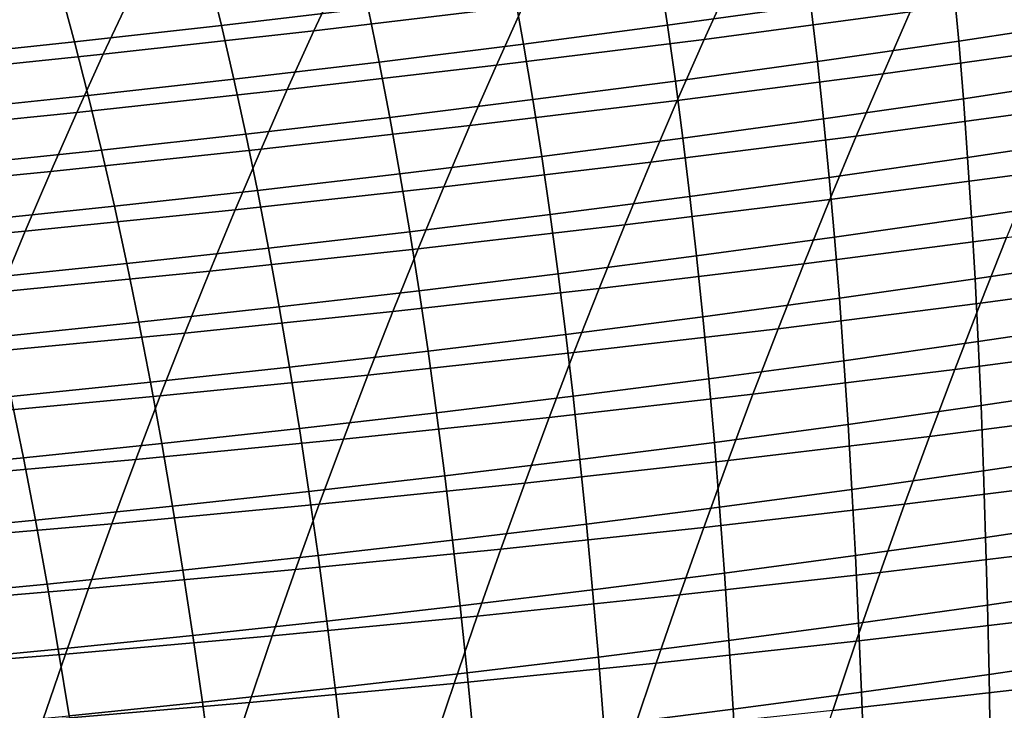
# Model space of a CAD drawing. Header units: metres. Extents: x -248 to 28, y -28 to 28.
# Tile 342 of 507: x -39.99 to -36.41, y 12.15 to 14.66. Entities that reach past the tile are written whole.
import ezdxf

# ---------------------------------------------------------------- set-up
doc = ezdxf.new("R2010")
doc.units = ezdxf.units.M
doc.layers.add('solid_10_061_053_XXX', color=7, linetype='CONTINUOUS')

msp = doc.modelspace()

# ---------------------------------------------------------------- linework, layer by layer
at = {"layer": 'solid_10_061_053_XXX'}
for points in [[(-38.060982, 14.922697, 74.051651), (-38.160141, 14.709656, 73.654564), (-38.922054, 14.618792, 74.348839), (-38.82383, 14.829438, 74.736176)], [(-37.11372, 14.710608, 102.371643), (-37.13879, 14.909712, 102.101326), (-37.665478, 14.8368, 102.118477), (-37.635273, 14.63871, 102.385048)], [(-36.651546, 14.908466, 72.226891), (-36.751949, 14.687233, 71.817772), (-37.502155, 14.587409, 72.548256), (-37.403191, 14.806183, 72.947212)], [(-38.725147, 14.70101, 102.176498), (-38.767014, 14.892482, 101.910324), (-39.304859, 14.828567, 101.954857), (-39.258045, 14.63803, 102.217674)], [(-37.635273, 14.63871, 102.385048), (-37.665478, 14.8368, 102.118477), (-38.194275, 14.76725, 102.143486), (-38.159008, 14.570137, 102.406494)], [(-36.064205, 14.658794, 102.639267), (-36.077301, 14.8646, 102.368332), (-36.594387, 14.785888, 102.366127), (-36.576015, 14.581143, 102.633171)], [(-39.258045, 14.63803, 102.217674), (-39.304859, 14.828567, 101.954857), (-39.844509, 14.767906, 102.007515), (-39.792812, 14.578265, 102.267189)], [(-38.82383, 14.829438, 74.736176), (-38.922054, 14.618792, 74.348839), (-39.688587, 14.5335, 75.029915), (-39.59108, 14.741766, 75.40789)], [(-37.403191, 14.806183, 72.947212), (-37.502155, 14.587409, 72.548256), (-38.257923, 14.493325, 73.265396), (-38.160141, 14.709656, 73.654564)], [(-39.792812, 14.578265, 102.267189), (-39.844509, 14.767906, 102.007515), (-40.385777, 14.710459, 102.068466), (-40.329243, 14.521672, 102.325226)], [(-38.159008, 14.570137, 102.406494), (-38.194275, 14.76725, 102.143486), (-38.725147, 14.70101, 102.176498), (-38.684887, 14.504836, 102.43615)], [(-36.576015, 14.581143, 102.633171), (-36.594387, 14.785888, 102.366127), (-37.11372, 14.710608, 102.371643), (-37.090157, 14.506889, 102.634972)], [(-36.007664, 14.79289, 71.074066), (-36.10841, 14.565899, 70.663277), (-36.850975, 14.462763, 71.417152), (-36.751949, 14.687233, 71.817772)], [(-39.59108, 14.741766, 75.40789), (-39.688587, 14.5335, 75.029915), (-40.459404, 14.453686, 75.697701), (-40.362408, 14.659589, 76.066696)], [(-38.684887, 14.504836, 102.43615), (-38.725147, 14.70101, 102.176498), (-39.258045, 14.63803, 102.217674), (-39.21286, 14.442755, 102.474174)], [(-38.160141, 14.709656, 73.654564), (-38.257923, 14.493325, 73.265396), (-39.01889, 14.404884, 73.969086), (-38.922054, 14.618792, 74.348839)], [(-37.090157, 14.506889, 102.634972), (-37.11372, 14.710608, 102.371643), (-37.635273, 14.63871, 102.385048), (-37.606598, 14.435978, 102.644836)], [(-36.751949, 14.687233, 71.817772), (-36.850975, 14.462763, 71.417152), (-37.599731, 14.365438, 72.157448), (-37.502155, 14.587409, 72.548256)], [(-36.052525, 14.448398, 102.902969), (-36.064205, 14.658794, 102.639267), (-36.576015, 14.581143, 102.633171), (-36.559086, 14.371791, 102.893181)], [(-39.21286, 14.442755, 102.474174), (-39.258045, 14.63803, 102.217674), (-39.792812, 14.578265, 102.267189), (-39.742764, 14.383847, 102.520752)], [(-38.922054, 14.618792, 74.348839), (-39.01889, 14.404884, 73.969086), (-39.784702, 14.321993, 74.659218), (-39.688587, 14.5335, 75.029915)], [(-37.606598, 14.435978, 102.644836), (-37.635273, 14.63871, 102.385048), (-38.159008, 14.570137, 102.406494), (-38.12529, 14.368354, 102.662933)], [(-37.502155, 14.587409, 72.548256), (-37.599731, 14.365438, 72.157448), (-38.354305, 14.273827, 72.884048), (-38.257923, 14.493325, 73.265396)], [(-36.559086, 14.371791, 102.893181), (-36.576015, 14.581143, 102.633171), (-37.090157, 14.506889, 102.634972), (-37.068066, 14.298543, 102.891472)], [(-39.742764, 14.383847, 102.520752), (-39.792812, 14.578265, 102.267189), (-40.329243, 14.521672, 102.325226), (-40.27438, 14.328069, 102.576065)], [(-38.12529, 14.368354, 102.662933), (-38.159008, 14.570137, 102.406494), (-38.684887, 14.504836, 102.43615), (-38.646206, 14.303961, 102.68943)], [(-36.10841, 14.565899, 70.663277), (-36.207756, 14.335765, 70.26123), (-36.948589, 14.23519, 71.024925), (-36.850975, 14.462763, 71.417152)], [(-39.688587, 14.5335, 75.029915), (-39.784702, 14.321993, 74.659218), (-40.555008, 14.244555, 75.335686), (-40.459404, 14.453686, 75.697701)], [(-38.646206, 14.303961, 102.68943), (-38.684887, 14.504836, 102.43615), (-39.21286, 14.442755, 102.474174), (-39.169277, 14.242745, 102.724495)], [(-38.257923, 14.493325, 73.265396), (-38.354305, 14.273827, 72.884048), (-39.114323, 14.187832, 73.596848), (-39.01889, 14.404884, 73.969086)], [(-37.068066, 14.298543, 102.891472), (-37.090157, 14.506889, 102.634972), (-37.606598, 14.435978, 102.644836), (-37.579414, 14.228596, 102.897995)], [(-39.169277, 14.242745, 102.724495), (-39.21286, 14.442755, 102.474174), (-39.742764, 14.383847, 102.520752), (-39.694336, 14.184658, 102.768311)], [(-36.850975, 14.462763, 71.417152), (-36.948589, 14.23519, 71.024925), (-37.695892, 14.140396, 71.774704), (-37.599731, 14.365438, 72.157448)], [(-36.042225, 14.233394, 103.159615), (-36.052525, 14.448398, 102.902969), (-36.559086, 14.371791, 102.893181), (-36.543568, 14.157817, 103.146355)], [(-39.01889, 14.404884, 73.969086), (-39.114323, 14.187832, 73.596848), (-39.879414, 14.107355, 74.295715), (-39.784702, 14.321993, 74.659218)], [(-37.579414, 14.228596, 102.897995), (-37.606598, 14.435978, 102.644836), (-38.12529, 14.368354, 102.662933), (-38.093098, 14.161894, 102.912941)], [(-39.694336, 14.184658, 102.768311), (-39.742764, 14.383847, 102.520752), (-40.27438, 14.328069, 102.576065), (-40.221161, 14.129655, 102.821083)], [(-38.093098, 14.161894, 102.912941), (-38.12529, 14.368354, 102.662933), (-38.646206, 14.303961, 102.68943), (-38.60907, 14.098378, 102.936462)], [(-37.599731, 14.365438, 72.157448), (-37.695892, 14.140396, 71.774704), (-38.449276, 14.051281, 72.510437), (-38.354305, 14.273827, 72.884048)], [(-36.543568, 14.157817, 103.146355), (-36.559086, 14.371791, 102.893181), (-37.068066, 14.298543, 102.891472), (-37.047409, 14.085556, 103.141319)], [(-36.207756, 14.335765, 70.26123), (-36.305676, 14.102627, 69.867828), (-37.044777, 14.004648, 70.640999), (-36.948589, 14.23519, 71.024925)], [(-39.784702, 14.321993, 74.659218), (-39.879414, 14.107355, 74.295715), (-40.649208, 14.032299, 74.98056), (-40.555008, 14.244555, 75.335686)], [(-38.60907, 14.098378, 102.936462), (-38.646206, 14.303961, 102.68943), (-39.169277, 14.242745, 102.724495), (-39.127266, 14.037995, 102.968742)], [(-37.047409, 14.085556, 103.141319), (-37.068066, 14.298543, 102.891472), (-37.579414, 14.228596, 102.897995), (-37.553699, 14.016552, 103.144691)], [(-38.354305, 14.273827, 72.884048), (-38.449276, 14.051281, 72.510437), (-39.208347, 13.967746, 73.232018), (-39.114323, 14.187832, 73.596848)], [(-39.127266, 14.037995, 102.968742), (-39.169277, 14.242745, 102.724495), (-39.694336, 14.184658, 102.768311), (-39.647507, 13.980695, 103.009979)], [(-37.553699, 14.016552, 103.144691), (-37.579414, 14.228596, 102.897995), (-38.093098, 14.161894, 102.912941), (-38.062397, 13.950747, 103.156654)], [(-36.948589, 14.23519, 71.024925), (-37.044777, 14.004648, 70.640999), (-37.790627, 13.912409, 71.399918), (-37.695892, 14.140396, 71.774704)], [(-36.03326, 14.013768, 103.409416), (-36.042225, 14.233394, 103.159615), (-36.543568, 14.157817, 103.146355), (-36.529415, 13.939208, 103.392853)], [(-39.114323, 14.187832, 73.596848), (-39.208347, 13.967746, 73.232018), (-39.972717, 13.88969, 73.939316), (-39.879414, 14.107355, 74.295715)], [(-39.647507, 13.980695, 103.009979), (-39.694336, 14.184658, 102.768311), (-40.221161, 14.129655, 102.821083), (-40.169567, 13.926431, 103.060379)], [(-38.062397, 13.950747, 103.156654), (-38.093098, 14.161894, 102.912941), (-38.60907, 14.098378, 102.936462), (-38.573456, 13.888083, 103.177383)], [(-36.529415, 13.939208, 103.392853), (-36.543568, 14.157817, 103.146355), (-37.047409, 14.085556, 103.141319), (-37.028149, 13.867917, 103.384682)], [(-37.695892, 14.140396, 71.774704), (-37.790627, 13.912409, 71.399918), (-38.542816, 13.825806, 72.144463), (-38.449276, 14.051281, 72.510437)], [(-39.879414, 14.107355, 74.295715), (-39.972717, 13.88969, 73.939316), (-40.742001, 13.817016, 74.632233), (-40.649208, 14.032299, 74.98056)], [(-38.573456, 13.888083, 103.177383), (-38.60907, 14.098378, 102.936462), (-39.127266, 14.037995, 102.968742), (-39.086803, 13.828503, 103.207054)], [(-37.028149, 13.867917, 103.384682), (-37.047409, 14.085556, 103.141319), (-37.553699, 14.016552, 103.144691), (-37.529415, 13.799836, 103.385078)], [(-36.305676, 14.102627, 69.867828), (-36.402138, 13.866625, 69.482956), (-37.139515, 13.77127, 70.265259), (-37.044777, 14.004648, 70.640999)], [(-38.449276, 14.051281, 72.510437), (-38.542816, 13.825806, 72.144463), (-39.300941, 13.744738, 72.874512), (-39.208347, 13.967746, 73.232018)], [(-39.086803, 13.828503, 103.207054), (-39.127266, 14.037995, 102.968742), (-39.647507, 13.980695, 103.009979), (-39.602257, 13.771955, 103.24588)], [(-37.529415, 13.799836, 103.385078), (-37.553699, 14.016552, 103.144691), (-38.062397, 13.950747, 103.156654), (-38.033157, 13.734905, 103.394234)], [(-36.025597, 13.789506, 103.65255), (-36.03326, 14.013768, 103.409416), (-36.529415, 13.939208, 103.392853), (-36.516598, 13.71595, 103.632866)], [(-39.602257, 13.771955, 103.24588), (-39.647507, 13.980695, 103.009979), (-40.169567, 13.926431, 103.060379), (-40.119576, 13.718395, 103.29406)], [(-37.044777, 14.004648, 70.640999), (-37.139515, 13.77127, 70.265259), (-37.883915, 13.681602, 71.032997), (-37.790627, 13.912409, 71.399918)], [(-39.208347, 13.967746, 73.232018), (-39.300941, 13.744738, 72.874512), (-40.064598, 13.669105, 73.589935), (-39.972717, 13.88969, 73.939316)], [(-38.033157, 13.734905, 103.394234), (-38.062397, 13.950747, 103.156654), (-38.573456, 13.888083, 103.177383), (-38.53933, 13.673066, 103.412331)], [(-36.516598, 13.71595, 103.632866), (-36.529415, 13.939208, 103.392853), (-37.028149, 13.867917, 103.384682), (-37.010258, 13.645614, 103.621727)], [(-35.672215, 13.967772, 68.686203), (-35.769211, 13.726344, 68.300659), (-36.49712, 13.627899, 69.106522), (-36.402138, 13.866625, 69.482956)], [(-37.790627, 13.912409, 71.399918), (-37.883915, 13.681602, 71.032997), (-38.634918, 13.597521, 71.786026), (-38.542816, 13.825806, 72.144463)], [(-39.972717, 13.88969, 73.939316), (-40.064598, 13.669105, 73.589935), (-40.833382, 13.598803, 74.290627), (-40.742001, 13.817016, 74.632233)], [(-38.53933, 13.673066, 103.412331), (-38.573456, 13.888083, 103.177383), (-39.086803, 13.828503, 103.207054), (-39.047863, 13.614261, 103.439552)], [(-37.010258, 13.645614, 103.621727), (-37.028149, 13.867917, 103.384682), (-37.529415, 13.799836, 103.385078), (-37.506527, 13.578438, 103.619316)], [(-36.402138, 13.866625, 69.482956), (-36.49712, 13.627899, 69.106522), (-37.232777, 13.535187, 69.897621), (-37.139515, 13.77127, 70.265259)], [(-39.047863, 13.614261, 103.439552), (-39.086803, 13.828503, 103.207054), (-39.602257, 13.771955, 103.24588), (-39.558552, 13.558437, 103.476112)], [(-38.542816, 13.825806, 72.144463), (-38.634918, 13.597521, 71.786026), (-39.392105, 13.518921, 72.524231), (-39.300941, 13.744738, 72.874512)], [(-37.506527, 13.578438, 103.619316), (-37.529415, 13.799836, 103.385078), (-38.033157, 13.734905, 103.394234), (-38.005348, 13.514361, 103.625824)], [(-39.558552, 13.558437, 103.476112), (-39.602257, 13.771955, 103.24588), (-40.119576, 13.718395, 103.29406), (-40.071159, 13.505548, 103.522224)], [(-37.139515, 13.77127, 70.265259), (-37.232777, 13.535187, 69.897621), (-37.975735, 13.448103, 70.673843), (-37.883915, 13.681602, 71.032997)], [(-36.019192, 13.56059, 103.889206), (-36.025597, 13.789506, 103.65255), (-36.516598, 13.71595, 103.632866), (-36.505074, 13.488029, 103.86657)], [(-39.300941, 13.744738, 72.874512), (-39.392105, 13.518921, 72.524231), (-40.155048, 13.445702, 73.247482), (-40.064598, 13.669105, 73.589935)], [(-38.005348, 13.514361, 103.625824), (-38.033157, 13.734905, 103.394234), (-38.53933, 13.673066, 103.412331), (-38.506672, 13.453324, 103.641441)], [(-35.769211, 13.726344, 68.300659), (-35.864689, 13.482311, 67.923805), (-36.590595, 13.386591, 68.738419), (-36.49712, 13.627899, 69.106522)], [(-36.505074, 13.488029, 103.86657), (-36.516598, 13.71595, 103.632866), (-37.010258, 13.645614, 103.621727), (-36.993698, 13.418635, 103.852623)], [(-38.506672, 13.453324, 103.641441), (-38.53933, 13.673066, 103.412331), (-39.047863, 13.614261, 103.439552), (-39.010414, 13.395267, 103.666359)], [(-37.883915, 13.681602, 71.032997), (-37.975735, 13.448103, 70.673843), (-38.725563, 13.366545, 71.435043), (-38.634918, 13.597521, 71.786026)], [(-39.010414, 13.395267, 103.666359), (-39.047863, 13.614261, 103.439552), (-39.558552, 13.558437, 103.476112), (-39.516376, 13.340139, 103.700798)], [(-36.993698, 13.418635, 103.852623), (-37.010258, 13.645614, 103.621727), (-37.506527, 13.578438, 103.619316), (-37.485008, 13.352347, 103.847549)], [(-36.49712, 13.627899, 69.106522), (-36.590595, 13.386591, 68.738419), (-37.324539, 13.296535, 69.537987), (-37.232777, 13.535187, 69.897621)], [(-38.634918, 13.597521, 71.786026), (-38.725563, 13.366545, 71.435043), (-39.481819, 13.290407, 72.181091), (-39.392105, 13.518921, 72.524231)], [(-37.485008, 13.352347, 103.847549), (-37.506527, 13.578438, 103.619316), (-38.005348, 13.514361, 103.625824), (-37.978943, 13.289105, 103.851562)], [(-39.516376, 13.340139, 103.700798), (-39.558552, 13.558437, 103.476112), (-40.071159, 13.505548, 103.522224), (-40.024303, 13.28789, 103.744972)], [(-36.014004, 13.327006, 104.119591), (-36.019192, 13.56059, 103.889206), (-36.505074, 13.488029, 103.86657), (-36.494804, 13.255431, 104.094147)], [(-39.392105, 13.518921, 72.524231), (-39.481819, 13.290407, 72.181091), (-40.244064, 13.219587, 72.911865), (-40.155048, 13.445702, 73.247482)], [(-37.978943, 13.289105, 103.851562), (-38.005348, 13.514361, 103.625824), (-38.506672, 13.453324, 103.641441), (-38.475445, 13.228848, 103.864845)], [(-37.232777, 13.535187, 69.897621), (-37.324539, 13.296535, 69.537987), (-38.066071, 13.212038, 70.322357), (-37.975735, 13.448103, 70.673843)], [(-36.494804, 13.255431, 104.094147), (-36.505074, 13.488029, 103.86657), (-36.993698, 13.418635, 103.852623), (-36.978432, 13.186968, 104.077538)], [(-35.864689, 13.482311, 67.923805), (-35.958607, 13.235818, 67.555527), (-36.682529, 13.142838, 68.378555), (-36.590595, 13.386591, 68.738419)], [(-38.475445, 13.228848, 103.864845), (-38.506672, 13.453324, 103.641441), (-39.010414, 13.395267, 103.666359), (-38.974438, 13.171516, 103.887596)], [(-37.975735, 13.448103, 70.673843), (-38.066071, 13.212038, 70.322357), (-38.814735, 13.132997, 71.091408), (-38.725563, 13.366545, 71.435043)], [(-36.978432, 13.186968, 104.077538), (-36.993698, 13.418635, 103.852623), (-37.485008, 13.352347, 103.847549), (-37.464817, 13.121554, 104.069954)], [(-38.725563, 13.366545, 71.435043), (-38.814735, 13.132997, 71.091408), (-39.570072, 13.059308, 71.845001), (-39.481819, 13.290407, 72.181091)], [(-38.974438, 13.171516, 103.887596), (-39.010414, 13.395267, 103.666359), (-39.516376, 13.340139, 103.700798), (-39.475704, 13.117057, 103.920044)], [(-36.590595, 13.386591, 68.738419), (-36.682529, 13.142838, 68.378555), (-37.414783, 13.055444, 69.186241), (-37.324539, 13.296535, 69.537987)], [(-39.475704, 13.117057, 103.920044), (-39.516376, 13.340139, 103.700798), (-40.024303, 13.28789, 103.744972), (-39.978985, 13.065422, 103.962418)], [(-37.464817, 13.121554, 104.069954), (-37.485008, 13.352347, 103.847549), (-37.978943, 13.289105, 103.851562), (-37.953903, 13.05913, 104.071602)], [(-36.009998, 13.088738, 104.34388), (-36.014004, 13.327006, 104.119591), (-36.494804, 13.255431, 104.094147), (-36.485756, 13.018144, 104.315781)], [(-37.324539, 13.296535, 69.537987), (-37.414783, 13.055444, 69.186241), (-38.154907, 12.973532, 69.978447), (-38.066071, 13.212038, 70.322357)], [(-39.978985, 13.065422, 103.962418), (-40.024303, 13.28789, 103.744972), (-40.533943, 13.238473, 103.799126), (-40.484016, 13.016561, 104.014946)], [(-39.481819, 13.290407, 72.181091), (-39.570072, 13.059308, 71.845001), (-40.331635, 12.990866, 72.583), (-40.244064, 13.219587, 72.911865)], [(-37.953903, 13.05913, 104.071602), (-37.978943, 13.289105, 103.851562), (-38.475445, 13.228848, 103.864845), (-38.445629, 12.999633, 104.082672)], [(-36.485756, 13.018144, 104.315781), (-36.494804, 13.255431, 104.094147), (-36.978432, 13.186968, 104.077538), (-36.964424, 12.950601, 104.296638)], [(-38.445629, 12.999633, 104.082672), (-38.475445, 13.228848, 103.864845), (-38.974438, 13.171516, 103.887596), (-38.939903, 12.943004, 104.103386)], [(-35.958607, 13.235818, 67.555527), (-36.050934, 12.987012, 67.195724), (-36.772896, 12.896782, 68.026817), (-36.682529, 13.142838, 68.378555)], [(-38.066071, 13.212038, 70.322357), (-38.154907, 12.973532, 69.978447), (-38.90242, 12.896996, 70.755035), (-38.814735, 13.132997, 71.091408)], [(-36.964424, 12.950601, 104.296638), (-36.978432, 13.186968, 104.077538), (-37.464817, 13.121554, 104.069954), (-37.44593, 12.886049, 104.286667)], [(-38.939903, 12.943004, 104.103386), (-38.974438, 13.171516, 103.887596), (-39.475704, 13.117057, 103.920044), (-39.436508, 12.88919, 104.133965)], [(-39.436508, 12.88919, 104.133965), (-39.475704, 13.117057, 103.920044), (-39.978985, 13.065422, 103.962418), (-39.935177, 12.838141, 104.174644)], [(-38.814735, 13.132997, 71.091408), (-38.90242, 12.896996, 70.755035), (-39.65686, 12.825735, 71.515869), (-39.570072, 13.059308, 71.845001)], [(-37.44593, 12.886049, 104.286667), (-37.464817, 13.121554, 104.069954), (-37.953903, 13.05913, 104.071602), (-37.930206, 12.824427, 104.286079)], [(-36.682529, 13.142838, 68.378555), (-36.772896, 12.896782, 68.026817), (-37.503487, 12.812049, 68.842293), (-37.414783, 13.055444, 69.186241)], [(-36.00713, 12.845757, 104.562263), (-36.009998, 13.088738, 104.34388), (-36.485756, 13.018144, 104.315781), (-36.477894, 12.776137, 104.531624)], [(-39.935177, 12.838141, 104.174644), (-39.978985, 13.065422, 103.962418), (-40.484016, 13.016561, 104.014946), (-40.435638, 12.789809, 104.22567)], [(-39.570072, 13.059308, 71.845001), (-39.65686, 12.825735, 71.515869), (-40.417751, 12.759643, 72.260803), (-40.331635, 12.990866, 72.583)], [(-37.930206, 12.824427, 104.286079), (-37.953903, 13.05913, 104.071602), (-38.445629, 12.999633, 104.082672), (-38.417191, 12.765673, 104.295074)], [(-37.414783, 13.055444, 69.186241), (-37.503487, 12.812049, 68.842293), (-38.242218, 12.732711, 69.642014), (-38.154907, 12.973532, 69.978447)], [(-36.477894, 12.776137, 104.531624), (-36.485756, 13.018144, 104.315781), (-36.964424, 12.950601, 104.296638), (-36.951645, 12.709508, 104.510078)], [(-38.154907, 12.973532, 69.978447), (-38.242218, 12.732711, 69.642014), (-38.988605, 12.658663, 70.425827), (-38.90242, 12.896996, 70.755035)], [(-38.417191, 12.765673, 104.295074), (-38.445629, 12.999633, 104.082672), (-38.939903, 12.943004, 104.103386), (-38.906788, 12.709726, 104.313858)], [(-36.050934, 12.987012, 67.195724), (-36.14164, 12.736036, 66.844299), (-36.861675, 12.648559, 67.683113), (-36.772896, 12.896782, 68.026817)], [(-38.906788, 12.709726, 104.313858), (-38.939903, 12.943004, 104.103386), (-39.436508, 12.88919, 104.133965), (-39.398769, 12.656535, 104.342674)], [(-36.951645, 12.709508, 104.510078), (-36.964424, 12.950601, 104.296638), (-37.44593, 12.886049, 104.286667), (-37.428314, 12.645807, 104.497849)], [(-38.90242, 12.896996, 70.755035), (-38.988605, 12.658663, 70.425827), (-39.742165, 12.589802, 71.193596), (-39.65686, 12.825735, 71.515869)], [(-36.772896, 12.896782, 68.026817), (-36.861675, 12.648559, 67.683113), (-37.590626, 12.56648, 68.50605), (-37.503487, 12.812049, 68.842293)], [(-39.398769, 12.656535, 104.342674), (-39.436508, 12.88919, 104.133965), (-39.935177, 12.838141, 104.174644), (-39.892864, 12.60605, 104.381775)], [(-37.428314, 12.645807, 104.497849), (-37.44593, 12.886049, 104.286667), (-37.930206, 12.824427, 104.286079), (-37.907822, 12.584974, 104.495132)], [(-39.65686, 12.825735, 71.515869), (-39.742165, 12.589802, 71.193596), (-40.502403, 12.526023, 71.945183), (-40.417751, 12.759643, 72.260803)], [(-39.892864, 12.60605, 104.381775), (-39.935177, 12.838141, 104.174644), (-40.435638, 12.789809, 104.22567), (-40.388786, 12.558221, 104.431389)], [(-36.005383, 12.597972, 104.774826), (-36.00713, 12.845757, 104.562263), (-36.477894, 12.776137, 104.531624), (-36.471195, 12.529328, 104.741776)], [(-37.907822, 12.584974, 104.495132), (-37.930206, 12.824427, 104.286079), (-38.417191, 12.765673, 104.295074), (-38.390106, 12.526948, 104.502151)], [(-37.503487, 12.812049, 68.842293), (-37.590626, 12.56648, 68.50605), (-38.327995, 12.489698, 69.312958), (-38.242218, 12.732711, 69.642014)], [(-38.390106, 12.526948, 104.502151), (-38.417191, 12.765673, 104.295074), (-38.906788, 12.709726, 104.313858), (-38.875065, 12.471667, 104.519119)], [(-36.471195, 12.529328, 104.741776), (-36.477894, 12.776137, 104.531624), (-36.951645, 12.709508, 104.510078), (-36.940075, 12.463611, 104.717949)], [(-38.242218, 12.732711, 69.642014), (-38.327995, 12.489698, 69.312958), (-39.07328, 12.418111, 70.103691), (-38.988605, 12.658663, 70.425827)], [(-36.14164, 12.736036, 66.844299), (-36.230721, 12.482958, 66.501122), (-36.948856, 12.398229, 67.347321), (-36.861675, 12.648559, 67.683113)], [(-38.875065, 12.471667, 104.519119), (-38.906788, 12.709726, 104.313858), (-39.398769, 12.656535, 104.342674), (-39.362465, 12.41908, 104.54628)], [(-36.940075, 12.463611, 104.717949), (-36.951645, 12.709508, 104.510078), (-37.428314, 12.645807, 104.497849), (-37.411945, 12.400756, 104.70356)], [(-39.362465, 12.41908, 104.54628), (-39.398769, 12.656535, 104.342674), (-39.892864, 12.60605, 104.381775), (-39.852024, 12.369137, 104.583878)], [(-38.988605, 12.658663, 70.425827), (-39.07328, 12.418111, 70.103691), (-39.825977, 12.351615, 70.878105), (-39.742165, 12.589802, 71.193596)], [(-36.861675, 12.648559, 67.683113), (-36.948856, 12.398229, 67.347321), (-37.676201, 12.318791, 68.177391), (-37.590626, 12.56648, 68.50605)], [(-37.411945, 12.400756, 104.70356), (-37.428314, 12.645807, 104.497849), (-37.907822, 12.584974, 104.495132), (-37.886734, 12.340705, 104.698837)], [(-39.742165, 12.589802, 71.193596), (-39.825977, 12.351615, 70.878105), (-40.585587, 12.290108, 71.636047), (-40.502403, 12.526023, 71.945183)], [(-39.852024, 12.369137, 104.583878), (-39.892864, 12.60605, 104.381775), (-40.388786, 12.558221, 104.431389), (-40.343452, 12.321788, 104.632179)], [(-37.886734, 12.340705, 104.698837), (-37.907822, 12.584974, 104.495132), (-38.390106, 12.526948, 104.502151), (-38.364357, 12.283396, 104.703987)], [(-36.004726, 12.345283, 104.981651), (-36.005383, 12.597972, 104.774826), (-36.471195, 12.529328, 104.741776), (-36.465637, 12.27762, 104.946304)], [(-37.590626, 12.56648, 68.50605), (-37.676201, 12.318791, 68.177391), (-38.412235, 12.244545, 68.99118), (-38.327995, 12.489698, 69.312958)], [(-38.364357, 12.283396, 104.703987), (-38.390106, 12.526948, 104.502151), (-38.875065, 12.471667, 104.519119), (-38.844723, 12.228768, 104.719231)], [(-36.465637, 12.27762, 104.946304), (-36.471195, 12.529328, 104.741776), (-36.940075, 12.463611, 104.717949), (-36.929695, 12.212816, 104.920303)], [(-38.844723, 12.228768, 104.719231), (-38.875065, 12.471667, 104.519119), (-39.362465, 12.41908, 104.54628), (-39.327583, 12.176771, 104.74482)], [(-38.327995, 12.489698, 69.312958), (-38.412235, 12.244545, 68.99118), (-39.156441, 12.175388, 69.788528), (-39.07328, 12.418111, 70.103691)], [(-36.230721, 12.482958, 66.501122), (-36.318192, 12.227763, 66.166069), (-37.034466, 12.145777, 67.019325), (-36.948856, 12.398229, 67.347321)], [(-36.929695, 12.212816, 104.920303), (-36.940075, 12.463611, 104.717949), (-37.411945, 12.400756, 104.70356), (-37.396816, 12.150808, 104.903877)], [(-39.07328, 12.418111, 70.103691), (-39.156441, 12.175388, 69.788528), (-39.908302, 12.111219, 70.56929), (-39.825977, 12.351615, 70.878105)], [(-39.327583, 12.176771, 104.74482), (-39.362465, 12.41908, 104.54628), (-39.852024, 12.369137, 104.583878), (-39.812645, 12.127355, 104.781013)], [(-37.396816, 12.150808, 104.903877), (-37.411945, 12.400756, 104.70356), (-37.886734, 12.340705, 104.698837), (-37.866924, 12.091537, 104.89724)], [(-36.948856, 12.398229, 67.347321), (-37.034466, 12.145777, 67.019325), (-37.760235, 12.068966, 67.856209), (-37.676201, 12.318791, 68.177391)], [(-39.812645, 12.127355, 104.781013), (-39.852024, 12.369137, 104.583878), (-40.343452, 12.321788, 104.632179), (-40.299618, 12.080469, 104.828079)], [(-39.825977, 12.351615, 70.878105), (-39.908302, 12.111219, 70.56929), (-40.667305, 12.051936, 71.333313), (-40.585587, 12.290108, 71.636047)], [(-37.866924, 12.091537, 104.89724), (-37.886734, 12.340705, 104.698837), (-38.364357, 12.283396, 104.703987), (-38.339935, 12.034941, 104.900612)], [(-36.005142, 12.087584, 105.182816), (-36.004726, 12.345283, 104.981651), (-36.465637, 12.27762, 104.946304), (-36.461201, 12.020916, 105.145287)], [(-37.676201, 12.318791, 68.177391), (-37.760235, 12.068966, 67.856209), (-38.494961, 11.99723, 68.676567), (-38.412235, 12.244545, 68.99118)], [(-38.339935, 12.034941, 104.900612), (-38.364357, 12.283396, 104.703987), (-38.844723, 12.228768, 104.719231), (-38.81575, 11.98096, 104.91423)], [(-36.461201, 12.020916, 105.145287), (-36.465637, 12.27762, 104.946304), (-36.929695, 12.212816, 104.920303), (-36.920483, 11.957033, 105.117226)], [(-38.81575, 11.98096, 104.91423), (-38.844723, 12.228768, 104.719231), (-39.327583, 12.176771, 104.74482), (-39.294113, 11.929544, 104.938339)], [(-38.412235, 12.244545, 68.99118), (-38.494961, 11.99723, 68.676567), (-39.238113, 11.93047, 69.480232), (-39.156441, 12.175388, 69.788528)], [(-36.318192, 12.227763, 66.166069), (-36.404079, 11.970436, 65.839012), (-37.118526, 11.891183, 66.699005), (-37.034466, 12.145777, 67.019325)], [(-36.920483, 11.957033, 105.117226), (-36.929695, 12.212816, 104.920303), (-37.396816, 12.150808, 104.903877), (-37.382904, 11.895878, 105.098854)], [(-39.156441, 12.175388, 69.788528), (-39.238113, 11.93047, 69.480232), (-39.989162, 11.868587, 70.267067), (-39.908302, 12.111219, 70.56929)], [(-39.294113, 11.929544, 104.938339), (-39.327583, 12.176771, 104.74482), (-39.812645, 12.127355, 104.781013), (-39.774723, 11.880645, 104.973213)], [(-37.382904, 11.895878, 105.098854), (-37.396816, 12.150808, 104.903877), (-37.866924, 12.091537, 104.89724), (-37.848381, 11.837389, 105.090401)]]:
    msp.add_3dface(points, dxfattribs=at)

doc.saveas('drawing.dxf')
